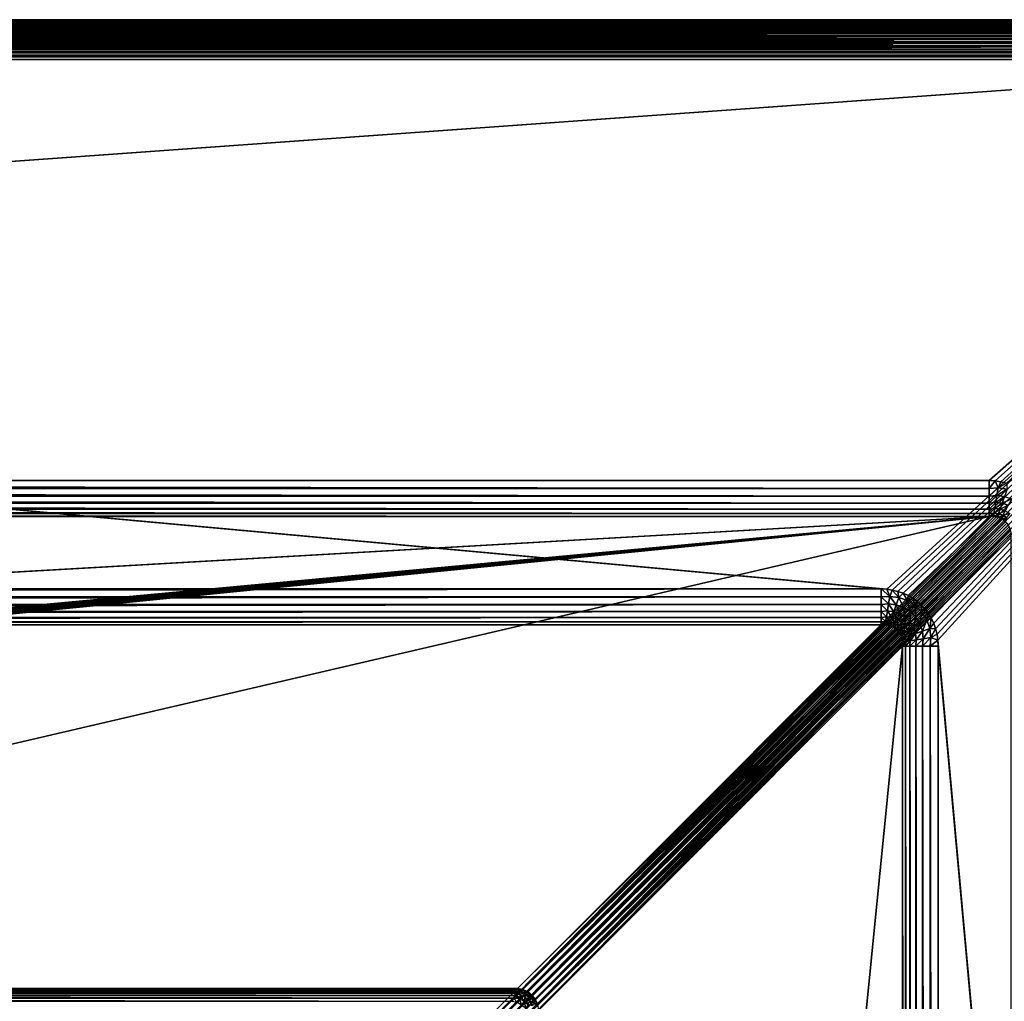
# Model space of a CAD drawing. Header units: millimetres. Extents: x -43.6 to 43.6, y -43.6 to 43.6.
# Tile 341 of 350: x 23.5 to 36.8, y 30.3 to 43.6. Entities that reach past the tile are written whole.
import ezdxf

# ---------------------------------------------------------------- set-up
doc = ezdxf.new("R2010")
doc.units = ezdxf.units.MM
doc.header["$LTSCALE"] = 65.185185
for name, color, linetype in [('305', 7, 'CONTINUOUS'), ('306', 7, 'CONTINUOUS'), ('308', 7, 'CONTINUOUS'), ('314', 7, 'CONTINUOUS'), ('315', 7, 'CONTINUOUS'), ('321', 7, 'CONTINUOUS'), ('322', 7, 'CONTINUOUS'), ('337', 7, 'CONTINUOUS'), ('344', 7, 'CONTINUOUS'), ('42', 7, 'CONTINUOUS'), ('45', 7, 'CONTINUOUS'), ('46', 7, 'CONTINUOUS'), ('49', 7, 'CONTINUOUS'), ('50', 7, 'CONTINUOUS'), ('52', 7, 'CONTINUOUS'), ('82', 7, 'CONTINUOUS'), ('87', 7, 'CONTINUOUS'), ('92', 7, 'CONTINUOUS')]:
    doc.layers.add(name, color=color, linetype=linetype)

msp = doc.modelspace()

# ---------------------------------------------------------------- linework, layer by layer
at = {"layer": '305', "linetype": 'CONTINUOUS'}
for points in [[(-36.571, 37.343, 14.821), (36.571, 37.343, 14.821), (36.571, 37.235, 14.81), (-36.571, 37.343, 14.821)], [(-36.571, 37.235, 14.81), (-36.571, 37.343, 14.821), (36.571, 37.235, 14.81), (-36.571, 37.235, 14.81)], [(-36.571, 37.183, 14.795), (-36.571, 37.235, 14.81), (36.571, 37.132, 14.775), (-36.571, 37.183, 14.795)], [(36.571, 37.132, 14.775), (-36.571, 37.235, 14.81), (36.571, 37.235, 14.81), (36.571, 37.132, 14.775)], [(-36.571, 37.132, 14.775), (-36.571, 37.183, 14.795), (36.571, 37.132, 14.775), (-36.571, 37.132, 14.775)], [(-36.571, 37.084, 14.749), (-36.571, 37.132, 14.775), (36.571, 37.039, 14.719), (-36.571, 37.084, 14.749)], [(36.571, 37.039, 14.719), (-36.571, 37.132, 14.775), (36.571, 37.132, 14.775), (36.571, 37.039, 14.719)], [(-36.571, 37.039, 14.719), (-36.571, 37.084, 14.749), (36.571, 37.039, 14.719), (-36.571, 37.039, 14.719)], [(-36.571, 36.998, 14.683), (-36.571, 37.039, 14.719), (36.571, 36.96, 14.643), (-36.571, 36.998, 14.683)], [(36.571, 36.96, 14.643), (-36.571, 37.039, 14.719), (36.571, 37.039, 14.719), (36.571, 36.96, 14.643)], [(-36.571, 36.96, 14.643), (-36.571, 36.998, 14.683), (36.571, 36.96, 14.643), (-36.571, 36.96, 14.643)], [(-36.571, 36.928, 14.6), (-36.571, 36.96, 14.643), (36.571, 36.9, 14.553), (-36.571, 36.928, 14.6)], [(36.571, 36.9, 14.553), (-36.571, 36.96, 14.643), (36.571, 36.96, 14.643), (36.571, 36.9, 14.553)], [(-36.571, 36.9, 14.553), (-36.571, 36.928, 14.6), (36.571, 36.9, 14.553), (-36.571, 36.9, 14.553)], [(36.571, 36.86, 14.452), (-36.571, 36.86, 14.452), (-36.571, 36.9, 14.553), (36.571, 36.86, 14.452)], [(36.571, 36.86, 14.452), (-36.571, 36.9, 14.553), (36.571, 36.9, 14.553), (36.571, 36.86, 14.452)]]:
    msp.add_3dface(points, dxfattribs=at)
at = {"layer": '306', "linetype": 'CONTINUOUS'}
for points in [[(36.571, 37.343, 14.821), (36.65, 37.339, 14.821), (36.571, 37.235, 14.81), (36.571, 37.343, 14.821)], [(36.571, 37.235, 14.81), (36.65, 37.339, 14.821), (36.69, 37.244, 14.813), (36.571, 37.235, 14.81)], [(36.65, 37.339, 14.821), (36.728, 37.328, 14.821), (36.69, 37.244, 14.813), (36.65, 37.339, 14.821)], [(36.728, 37.328, 14.821), (36.804, 37.309, 14.821), (36.69, 37.244, 14.813), (36.728, 37.328, 14.821)], [(36.804, 37.309, 14.821), (36.81, 37.228, 14.816), (36.69, 37.244, 14.813), (36.804, 37.309, 14.821)], [(36.571, 37.132, 14.775), (36.571, 37.235, 14.81), (36.69, 37.244, 14.813), (36.571, 37.132, 14.775)], [(36.673, 37.141, 14.783), (36.571, 37.132, 14.775), (36.69, 37.244, 14.813), (36.673, 37.141, 14.783)], [(36.81, 37.228, 14.816), (36.673, 37.141, 14.783), (36.69, 37.244, 14.813), (36.81, 37.228, 14.816)], [(36.776, 37.129, 14.788), (36.673, 37.141, 14.783), (36.81, 37.228, 14.816), (36.776, 37.129, 14.788)], [(36.571, 37.039, 14.719), (36.571, 37.132, 14.775), (36.673, 37.141, 14.783), (36.571, 37.039, 14.719)], [(36.657, 37.047, 14.73), (36.571, 37.039, 14.719), (36.673, 37.141, 14.783), (36.657, 37.047, 14.73)], [(36.571, 36.96, 14.643), (36.571, 37.039, 14.719), (36.657, 37.047, 14.73), (36.571, 36.96, 14.643)], [(36.643, 36.967, 14.658), (36.571, 36.96, 14.643), (36.657, 37.047, 14.73), (36.643, 36.967, 14.658)], [(36.744, 37.038, 14.738), (36.643, 36.967, 14.658), (36.657, 37.047, 14.73), (36.744, 37.038, 14.738)], [(36.716, 36.959, 14.669), (36.643, 36.967, 14.658), (36.744, 37.038, 14.738), (36.716, 36.959, 14.669)], [(36.776, 37.129, 14.788), (36.657, 37.047, 14.73), (36.673, 37.141, 14.783), (36.776, 37.129, 14.788)], [(36.744, 37.038, 14.738), (36.657, 37.047, 14.73), (36.776, 37.129, 14.788), (36.744, 37.038, 14.738)], [(36.827, 37.01, 14.744), (36.716, 36.959, 14.669), (36.744, 37.038, 14.738), (36.827, 37.01, 14.744)], [(36.875, 37.095, 14.792), (36.744, 37.038, 14.738), (36.776, 37.129, 14.788), (36.875, 37.095, 14.792)], [(36.827, 37.01, 14.744), (36.744, 37.038, 14.738), (36.875, 37.095, 14.792), (36.827, 37.01, 14.744)], [(36.571, 36.9, 14.553), (36.571, 36.96, 14.643), (36.643, 36.967, 14.658), (36.571, 36.9, 14.553)], [(36.633, 36.904, 14.57), (36.571, 36.9, 14.553), (36.643, 36.967, 14.658), (36.633, 36.904, 14.57)], [(36.604, 36.862, 14.463), (36.571, 36.86, 14.452), (36.633, 36.904, 14.57), (36.604, 36.862, 14.463)], [(36.571, 36.86, 14.452), (36.571, 36.9, 14.553), (36.633, 36.904, 14.57), (36.571, 36.86, 14.452)], [(36.635, 36.86, 14.473), (36.604, 36.862, 14.463), (36.633, 36.904, 14.57), (36.635, 36.86, 14.473)], [(36.716, 36.959, 14.669), (36.633, 36.904, 14.57), (36.643, 36.967, 14.658), (36.716, 36.959, 14.669)], [(36.694, 36.896, 14.583), (36.633, 36.904, 14.57), (36.716, 36.959, 14.669), (36.694, 36.896, 14.583)], [(36.694, 36.896, 14.583), (36.635, 36.86, 14.473), (36.633, 36.904, 14.57), (36.694, 36.896, 14.583)], [(36.785, 36.936, 14.676), (36.694, 36.896, 14.583), (36.716, 36.959, 14.669), (36.785, 36.936, 14.676)], [(36.751, 36.876, 14.591), (36.694, 36.896, 14.583), (36.785, 36.936, 14.676), (36.751, 36.876, 14.591)], [(36.785, 36.936, 14.676), (36.716, 36.959, 14.669), (36.827, 37.01, 14.744), (36.785, 36.936, 14.676)], [(36.847, 36.898, 14.68), (36.751, 36.876, 14.591), (36.785, 36.936, 14.676), (36.847, 36.898, 14.68)], [(36.802, 36.845, 14.596), (36.751, 36.876, 14.591), (36.847, 36.898, 14.68), (36.802, 36.845, 14.596)], [(36.666, 36.855, 14.481), (36.635, 36.86, 14.473), (36.694, 36.896, 14.583), (36.666, 36.855, 14.481)], [(36.695, 36.847, 14.488), (36.666, 36.855, 14.481), (36.694, 36.896, 14.583), (36.695, 36.847, 14.488)], [(36.751, 36.876, 14.591), (36.695, 36.847, 14.488), (36.694, 36.896, 14.583), (36.751, 36.876, 14.591)], [(36.722, 36.837, 14.493), (36.695, 36.847, 14.488), (36.751, 36.876, 14.591), (36.722, 36.837, 14.493)], [(36.747, 36.823, 14.497), (36.722, 36.837, 14.493), (36.751, 36.876, 14.591), (36.747, 36.823, 14.497)], [(36.802, 36.845, 14.596), (36.747, 36.823, 14.497), (36.751, 36.876, 14.591), (36.802, 36.845, 14.596)], [(36.77, 36.807, 14.499), (36.747, 36.823, 14.497), (36.802, 36.845, 14.596), (36.77, 36.807, 14.499)], [(36.791, 36.788, 14.5), (36.77, 36.807, 14.499), (36.802, 36.845, 14.596), (36.791, 36.788, 14.5)]]:
    msp.add_3dface(points, dxfattribs=at)
at = {"layer": '308', "color": 2, "linetype": 'CONTINUOUS'}
for points in [[(-43.252, 43.552, 15.339), (43.252, 43.552, 15.339), (43.252, 43.551, 15.291), (-43.252, 43.552, 15.339)], [(-43.252, 43.552, 15.339), (43.252, 43.551, 15.291), (-43.252, 43.551, 15.291), (-43.252, 43.552, 15.339)], [(43.252, 43.551, 15.291), (43.25, 43.546, 15.243), (-43.252, 43.551, 15.291), (43.252, 43.551, 15.291)], [(-43.252, 43.551, 15.291), (43.25, 43.546, 15.243), (-43.25, 43.546, 15.243), (-43.252, 43.551, 15.291)], [(43.25, 43.546, 15.243), (43.246, 43.536, 15.196), (-43.25, 43.546, 15.243), (43.25, 43.546, 15.243)], [(-43.25, 43.546, 15.243), (43.246, 43.536, 15.196), (-43.246, 43.536, 15.196), (-43.25, 43.546, 15.243)], [(43.246, 43.536, 15.196), (43.24, 43.522, 15.15), (-43.246, 43.536, 15.196), (43.246, 43.536, 15.196)], [(-43.246, 43.536, 15.196), (43.24, 43.522, 15.15), (-43.24, 43.522, 15.15), (-43.246, 43.536, 15.196)], [(43.24, 43.522, 15.15), (43.232, 43.503, 15.105), (-43.24, 43.522, 15.15), (43.24, 43.522, 15.15)], [(-43.24, 43.522, 15.15), (43.232, 43.503, 15.105), (-43.232, 43.503, 15.105), (-43.24, 43.522, 15.15)], [(43.232, 43.503, 15.105), (43.223, 43.479, 15.062), (-43.232, 43.503, 15.105), (43.232, 43.503, 15.105)], [(-43.232, 43.503, 15.105), (43.223, 43.479, 15.062), (-43.224, 43.483, 15.068), (-43.232, 43.503, 15.105)], [(-43.224, 43.483, 15.068), (43.223, 43.479, 15.062), (-43.223, 43.479, 15.062), (-43.224, 43.483, 15.068)], [(43.223, 43.479, 15.062), (43.212, 43.452, 15.021), (-43.223, 43.479, 15.062), (43.223, 43.479, 15.062)], [(-43.223, 43.479, 15.062), (43.212, 43.452, 15.021), (-43.212, 43.452, 15.021), (-43.223, 43.479, 15.062)], [(-43.212, 43.452, 15.021), (43.212, 43.452, 15.021), (-43.199, 43.42, 14.983), (-43.212, 43.452, 15.021)], [(43.212, 43.452, 15.021), (43.199, 43.42, 14.983), (-43.199, 43.42, 14.983), (43.212, 43.452, 15.021)], [(-43.199, 43.42, 14.983), (43.199, 43.42, 14.983), (-43.194, 43.406, 14.969), (-43.199, 43.42, 14.983)], [(43.199, 43.42, 14.983), (43.185, 43.384, 14.947), (-43.194, 43.406, 14.969), (43.199, 43.42, 14.983)], [(-43.194, 43.406, 14.969), (43.185, 43.384, 14.947), (-43.185, 43.384, 14.947), (-43.194, 43.406, 14.969)], [(43.185, 43.384, 14.947), (43.169, 43.344, 14.916), (-43.185, 43.384, 14.947), (43.185, 43.384, 14.947)], [(-43.185, 43.384, 14.947), (43.169, 43.344, 14.916), (-43.169, 43.344, 14.916), (-43.185, 43.384, 14.947)], [(43.169, 43.344, 14.916), (43.152, 43.301, 14.888), (-43.169, 43.344, 14.916), (43.169, 43.344, 14.916)], [(-43.169, 43.344, 14.916), (43.152, 43.301, 14.888), (-43.161, 43.323, 14.901), (-43.169, 43.344, 14.916)], [(-43.161, 43.323, 14.901), (43.152, 43.301, 14.888), (-43.152, 43.301, 14.888), (-43.161, 43.323, 14.901)], [(43.152, 43.301, 14.888), (43.133, 43.255, 14.864), (-43.152, 43.301, 14.888), (43.152, 43.301, 14.888)], [(-43.152, 43.301, 14.888), (43.133, 43.255, 14.864), (-43.133, 43.255, 14.864), (-43.152, 43.301, 14.888)], [(43.133, 43.255, 14.864), (43.114, 43.206, 14.846), (-43.133, 43.255, 14.864), (43.133, 43.255, 14.864)], [(-43.133, 43.255, 14.864), (43.114, 43.206, 14.846), (-43.125, 43.235, 14.856), (-43.133, 43.255, 14.864)], [(-43.125, 43.235, 14.856), (43.114, 43.206, 14.846), (-43.114, 43.206, 14.846), (-43.125, 43.235, 14.856)], [(43.114, 43.206, 14.846), (43.094, 43.156, 14.832), (-43.114, 43.206, 14.846), (43.114, 43.206, 14.846)], [(-43.114, 43.206, 14.846), (43.094, 43.156, 14.832), (-43.094, 43.156, 14.832), (-43.114, 43.206, 14.846)], [(43.094, 43.156, 14.832), (43.073, 43.104, 14.824), (-43.094, 43.156, 14.832), (43.094, 43.156, 14.832)], [(-43.094, 43.156, 14.832), (43.073, 43.104, 14.824), (-43.089, 43.144, 14.83), (-43.094, 43.156, 14.832)], [(-43.089, 43.144, 14.83), (43.073, 43.104, 14.824), (-43.073, 43.104, 14.824), (-43.089, 43.144, 14.83)], [(43.052, 43.052, 14.821), (-43.052, 43.052, 14.821), (-43.073, 43.104, 14.824), (43.052, 43.052, 14.821)], [(43.073, 43.104, 14.824), (43.052, 43.052, 14.821), (-43.073, 43.104, 14.824), (43.073, 43.104, 14.824)]]:
    msp.add_3dface(points, dxfattribs=at)
at = {"layer": '314', "color": 2, "linetype": 'CONTINUOUS'}
for points in [[(43.217, 43.517, 16.339), (-43.217, 43.517, 16.339), (-43.215, 43.512, 16.391), (43.217, 43.517, 16.339)], [(43.217, 43.517, 16.339), (-43.215, 43.512, 16.391), (43.215, 43.512, 16.391), (43.217, 43.517, 16.339)], [(-43.215, 43.512, 16.391), (-43.211, 43.502, 16.442), (43.215, 43.512, 16.391), (-43.215, 43.512, 16.391)], [(43.215, 43.512, 16.391), (-43.211, 43.502, 16.442), (43.211, 43.502, 16.442), (43.215, 43.512, 16.391)], [(-43.211, 43.502, 16.442), (-43.205, 43.487, 16.493), (43.211, 43.502, 16.442), (-43.211, 43.502, 16.442)], [(43.211, 43.502, 16.442), (-43.205, 43.487, 16.493), (43.205, 43.487, 16.493), (43.211, 43.502, 16.442)], [(-43.205, 43.487, 16.493), (-43.197, 43.466, 16.542), (43.205, 43.487, 16.493), (-43.205, 43.487, 16.493)], [(43.205, 43.487, 16.493), (-43.197, 43.466, 16.542), (43.197, 43.466, 16.542), (43.205, 43.487, 16.493)], [(-43.197, 43.466, 16.542), (-43.186, 43.44, 16.589), (43.197, 43.466, 16.542), (-43.197, 43.466, 16.542)], [(43.197, 43.466, 16.542), (-43.186, 43.44, 16.589), (43.19, 43.448, 16.575), (43.197, 43.466, 16.542)], [(43.19, 43.448, 16.575), (-43.186, 43.44, 16.589), (43.186, 43.44, 16.589), (43.19, 43.448, 16.575)], [(-43.186, 43.44, 16.589), (-43.174, 43.408, 16.633), (43.186, 43.44, 16.589), (-43.186, 43.44, 16.589)], [(43.186, 43.44, 16.589), (-43.174, 43.408, 16.633), (43.174, 43.408, 16.633), (43.186, 43.44, 16.589)], [(-43.174, 43.408, 16.633), (-43.159, 43.372, 16.673), (43.174, 43.408, 16.633), (-43.174, 43.408, 16.633)], [(43.174, 43.408, 16.633), (-43.159, 43.372, 16.673), (43.159, 43.372, 16.673), (43.174, 43.408, 16.633)], [(-43.159, 43.372, 16.673), (-43.143, 43.331, 16.71), (43.159, 43.372, 16.673), (-43.159, 43.372, 16.673)], [(43.159, 43.372, 16.673), (-43.143, 43.331, 16.71), (43.159, 43.371, 16.675), (43.159, 43.372, 16.673)], [(43.159, 43.371, 16.675), (-43.143, 43.331, 16.71), (43.143, 43.331, 16.71), (43.159, 43.371, 16.675)], [(-43.143, 43.331, 16.71), (-43.125, 43.286, 16.743), (43.143, 43.331, 16.71), (-43.143, 43.331, 16.71)], [(43.143, 43.331, 16.71), (-43.125, 43.286, 16.743), (43.125, 43.288, 16.742), (43.143, 43.331, 16.71)], [(43.125, 43.288, 16.742), (-43.125, 43.286, 16.743), (43.125, 43.286, 16.743), (43.125, 43.288, 16.742)], [(-43.125, 43.286, 16.743), (-43.105, 43.237, 16.77), (43.125, 43.286, 16.743), (-43.125, 43.286, 16.743)], [(43.125, 43.286, 16.743), (-43.105, 43.237, 16.77), (43.105, 43.237, 16.77), (43.125, 43.286, 16.743)], [(-43.105, 43.237, 16.77), (-43.084, 43.185, 16.792), (43.105, 43.237, 16.77), (-43.105, 43.237, 16.77)], [(43.105, 43.237, 16.77), (-43.084, 43.185, 16.792), (43.09, 43.2, 16.787), (43.105, 43.237, 16.77)], [(43.09, 43.2, 16.787), (-43.084, 43.185, 16.792), (43.084, 43.185, 16.792), (43.09, 43.2, 16.787)], [(-43.084, 43.185, 16.792), (-43.062, 43.13, 16.808), (43.084, 43.185, 16.792), (-43.084, 43.185, 16.792)], [(43.084, 43.185, 16.792), (-43.062, 43.13, 16.808), (43.062, 43.13, 16.808), (43.084, 43.185, 16.792)], [(-43.062, 43.13, 16.808), (-43.04, 43.074, 16.818), (43.062, 43.13, 16.808), (-43.062, 43.13, 16.808)], [(43.062, 43.13, 16.808), (-43.04, 43.074, 16.818), (43.054, 43.109, 16.813), (43.062, 43.13, 16.808)], [(43.054, 43.109, 16.813), (-43.04, 43.074, 16.818), (43.04, 43.074, 16.818), (43.054, 43.109, 16.813)], [(-43.04, 43.074, 16.818), (-43.017, 43.017, 16.821), (43.04, 43.074, 16.818), (-43.04, 43.074, 16.818)], [(-43.017, 43.017, 16.821), (43.017, 43.017, 16.821), (43.04, 43.074, 16.818), (-43.017, 43.017, 16.821)]]:
    msp.add_3dface(points, dxfattribs=at)
at = {"layer": '315', "color": 2, "linetype": 'CONTINUOUS'}
for points in [[(35.111, 35.883, 16.821), (-35.111, 35.883, 16.821), (-35.111, 35.775, 16.81), (35.111, 35.883, 16.821)], [(35.111, 35.775, 16.81), (35.111, 35.883, 16.821), (-35.111, 35.775, 16.81), (35.111, 35.775, 16.81)], [(35.111, 35.672, 16.775), (35.111, 35.775, 16.81), (-35.111, 35.672, 16.775), (35.111, 35.672, 16.775)], [(-35.111, 35.672, 16.775), (35.111, 35.775, 16.81), (-35.111, 35.775, 16.81), (-35.111, 35.672, 16.775)], [(35.111, 35.579, 16.718), (35.111, 35.672, 16.775), (-35.111, 35.579, 16.718), (35.111, 35.579, 16.718)], [(-35.111, 35.579, 16.718), (35.111, 35.672, 16.775), (-35.111, 35.672, 16.775), (-35.111, 35.579, 16.718)], [(35.111, 35.5, 16.643), (35.111, 35.579, 16.718), (-35.111, 35.5, 16.643), (35.111, 35.5, 16.643)], [(-35.111, 35.5, 16.643), (35.111, 35.579, 16.718), (-35.111, 35.579, 16.718), (-35.111, 35.5, 16.643)], [(35.111, 35.44, 16.553), (35.111, 35.5, 16.643), (-35.111, 35.44, 16.553), (35.111, 35.44, 16.553)], [(-35.111, 35.44, 16.553), (35.111, 35.5, 16.643), (-35.111, 35.5, 16.643), (-35.111, 35.44, 16.553)], [(-35.111, 35.4, 16.452), (35.111, 35.4, 16.452), (35.111, 35.44, 16.553), (-35.111, 35.4, 16.452)], [(-35.111, 35.4, 16.452), (35.111, 35.44, 16.553), (-35.111, 35.44, 16.553), (-35.111, 35.4, 16.452)]]:
    msp.add_3dface(points, dxfattribs=at)
at = {"layer": '321', "color": 2, "linetype": 'CONTINUOUS'}
for points in [[(35.4, 35.111, 16.452), (35.4, -35.111, 16.452), (35.44, -35.111, 16.553), (35.4, 35.111, 16.452)], [(35.4, 35.111, 16.452), (35.44, -35.111, 16.553), (35.44, 35.111, 16.553), (35.4, 35.111, 16.452)], [(35.467, -35.111, 16.6), (35.5, -35.111, 16.643), (35.44, 35.111, 16.553), (35.467, -35.111, 16.6)], [(35.44, 35.111, 16.553), (35.5, -35.111, 16.643), (35.5, 35.111, 16.643), (35.44, 35.111, 16.553)], [(35.44, -35.111, 16.553), (35.467, -35.111, 16.6), (35.44, 35.111, 16.553), (35.44, -35.111, 16.553)], [(35.537, -35.111, 16.683), (35.579, -35.111, 16.718), (35.5, 35.111, 16.643), (35.537, -35.111, 16.683)], [(35.5, 35.111, 16.643), (35.579, -35.111, 16.718), (35.579, 35.111, 16.718), (35.5, 35.111, 16.643)], [(35.5, -35.111, 16.643), (35.537, -35.111, 16.683), (35.5, 35.111, 16.643), (35.5, -35.111, 16.643)], [(35.624, -35.111, 16.749), (35.672, -35.111, 16.775), (35.579, 35.111, 16.718), (35.624, -35.111, 16.749)], [(35.579, 35.111, 16.718), (35.672, -35.111, 16.775), (35.672, 35.111, 16.775), (35.579, 35.111, 16.718)], [(35.579, -35.111, 16.718), (35.624, -35.111, 16.749), (35.579, 35.111, 16.718), (35.579, -35.111, 16.718)], [(35.722, -35.111, 16.795), (35.775, -35.111, 16.81), (35.672, 35.111, 16.775), (35.722, -35.111, 16.795)], [(35.672, 35.111, 16.775), (35.775, -35.111, 16.81), (35.775, 35.111, 16.81), (35.672, 35.111, 16.775)], [(35.672, -35.111, 16.775), (35.722, -35.111, 16.795), (35.672, 35.111, 16.775), (35.672, -35.111, 16.775)], [(35.883, -35.111, 16.821), (35.883, 35.111, 16.821), (35.775, 35.111, 16.81), (35.883, -35.111, 16.821)], [(35.775, -35.111, 16.81), (35.883, -35.111, 16.821), (35.775, 35.111, 16.81), (35.775, -35.111, 16.81)]]:
    msp.add_3dface(points, dxfattribs=at)
at = {"layer": '322', "color": 2, "linetype": 'CONTINUOUS'}
for points in [[(35.188, 35.879, 16.821), (35.111, 35.883, 16.821), (35.23, 35.783, 16.813), (35.188, 35.879, 16.821)], [(35.111, 35.883, 16.821), (35.111, 35.775, 16.81), (35.23, 35.783, 16.813), (35.111, 35.883, 16.821)], [(35.263, 35.868, 16.821), (35.188, 35.879, 16.821), (35.23, 35.783, 16.813), (35.263, 35.868, 16.821)], [(35.35, 35.768, 16.816), (35.263, 35.868, 16.821), (35.23, 35.783, 16.813), (35.35, 35.768, 16.816)], [(35.337, 35.85, 16.821), (35.263, 35.868, 16.821), (35.35, 35.768, 16.816), (35.337, 35.85, 16.821)], [(35.409, 35.826, 16.821), (35.337, 35.85, 16.821), (35.35, 35.768, 16.816), (35.409, 35.826, 16.821)], [(35.23, 35.783, 16.813), (35.111, 35.775, 16.81), (35.212, 35.681, 16.782), (35.23, 35.783, 16.813)], [(35.111, 35.775, 16.81), (35.111, 35.672, 16.775), (35.212, 35.681, 16.782), (35.111, 35.775, 16.81)], [(35.315, 35.669, 16.788), (35.23, 35.783, 16.813), (35.212, 35.681, 16.782), (35.315, 35.669, 16.788)], [(35.35, 35.768, 16.816), (35.23, 35.783, 16.813), (35.315, 35.669, 16.788), (35.35, 35.768, 16.816)], [(35.414, 35.634, 16.792), (35.35, 35.768, 16.816), (35.315, 35.669, 16.788), (35.414, 35.634, 16.792)], [(35.466, 35.727, 16.817), (35.409, 35.826, 16.821), (35.35, 35.768, 16.816), (35.466, 35.727, 16.817)], [(35.466, 35.727, 16.817), (35.35, 35.768, 16.816), (35.414, 35.634, 16.792), (35.466, 35.727, 16.817)], [(35.477, 35.794, 16.821), (35.409, 35.826, 16.821), (35.466, 35.727, 16.817), (35.477, 35.794, 16.821)], [(35.504, 35.579, 16.793), (35.466, 35.727, 16.817), (35.414, 35.634, 16.792), (35.504, 35.579, 16.793)], [(35.54, 35.757, 16.821), (35.477, 35.794, 16.821), (35.466, 35.727, 16.817), (35.54, 35.757, 16.821)], [(35.572, 35.66, 16.818), (35.54, 35.757, 16.821), (35.466, 35.727, 16.817), (35.572, 35.66, 16.818)], [(35.572, 35.66, 16.818), (35.466, 35.727, 16.817), (35.504, 35.579, 16.793), (35.572, 35.66, 16.818)], [(35.6, 35.714, 16.821), (35.54, 35.757, 16.821), (35.572, 35.66, 16.818), (35.6, 35.714, 16.821)], [(35.655, 35.665, 16.821), (35.6, 35.714, 16.821), (35.572, 35.66, 16.818), (35.655, 35.665, 16.821)], [(35.212, 35.681, 16.782), (35.111, 35.672, 16.775), (35.197, 35.587, 16.729), (35.212, 35.681, 16.782)], [(35.111, 35.672, 16.775), (35.111, 35.579, 16.718), (35.197, 35.587, 16.729), (35.111, 35.672, 16.775)], [(35.197, 35.587, 16.729), (35.111, 35.579, 16.718), (35.183, 35.506, 16.657), (35.197, 35.587, 16.729)], [(35.111, 35.579, 16.718), (35.111, 35.5, 16.643), (35.183, 35.506, 16.657), (35.111, 35.579, 16.718)], [(35.256, 35.498, 16.668), (35.197, 35.587, 16.729), (35.183, 35.506, 16.657), (35.256, 35.498, 16.668)], [(35.283, 35.577, 16.738), (35.212, 35.681, 16.782), (35.197, 35.587, 16.729), (35.283, 35.577, 16.738)], [(35.283, 35.577, 16.738), (35.197, 35.587, 16.729), (35.256, 35.498, 16.668), (35.283, 35.577, 16.738)], [(35.315, 35.669, 16.788), (35.212, 35.681, 16.782), (35.283, 35.577, 16.738), (35.315, 35.669, 16.788)], [(35.325, 35.475, 16.676), (35.283, 35.577, 16.738), (35.256, 35.498, 16.668), (35.325, 35.475, 16.676)], [(35.366, 35.549, 16.744), (35.315, 35.669, 16.788), (35.283, 35.577, 16.738), (35.366, 35.549, 16.744)], [(35.366, 35.549, 16.744), (35.283, 35.577, 16.738), (35.325, 35.475, 16.676), (35.366, 35.549, 16.744)], [(35.414, 35.634, 16.792), (35.315, 35.669, 16.788), (35.366, 35.549, 16.744), (35.414, 35.634, 16.792)], [(35.441, 35.503, 16.747), (35.414, 35.634, 16.792), (35.366, 35.549, 16.744), (35.441, 35.503, 16.747)], [(35.504, 35.579, 16.793), (35.414, 35.634, 16.792), (35.441, 35.503, 16.747), (35.504, 35.579, 16.793)], [(35.503, 35.441, 16.747), (35.504, 35.579, 16.793), (35.441, 35.503, 16.747), (35.503, 35.441, 16.747)], [(35.579, 35.504, 16.793), (35.504, 35.579, 16.793), (35.503, 35.441, 16.747), (35.579, 35.504, 16.793)], [(35.579, 35.504, 16.793), (35.572, 35.66, 16.818), (35.504, 35.579, 16.793), (35.579, 35.504, 16.793)], [(35.66, 35.572, 16.818), (35.655, 35.665, 16.821), (35.572, 35.66, 16.818), (35.66, 35.572, 16.818)], [(35.66, 35.572, 16.818), (35.572, 35.66, 16.818), (35.579, 35.504, 16.793), (35.66, 35.572, 16.818)], [(35.634, 35.414, 16.792), (35.66, 35.572, 16.818), (35.579, 35.504, 16.793), (35.634, 35.414, 16.792)], [(35.727, 35.466, 16.817), (35.66, 35.572, 16.818), (35.634, 35.414, 16.792), (35.727, 35.466, 16.817)], [(35.704, 35.611, 16.821), (35.655, 35.665, 16.821), (35.66, 35.572, 16.818), (35.704, 35.611, 16.821)], [(35.749, 35.552, 16.821), (35.704, 35.611, 16.821), (35.66, 35.572, 16.818), (35.749, 35.552, 16.821)], [(35.727, 35.466, 16.817), (35.749, 35.552, 16.821), (35.66, 35.572, 16.818), (35.727, 35.466, 16.817)], [(35.183, 35.506, 16.657), (35.111, 35.5, 16.643), (35.173, 35.443, 16.569), (35.183, 35.506, 16.657)], [(35.111, 35.5, 16.643), (35.111, 35.44, 16.553), (35.173, 35.443, 16.569), (35.111, 35.5, 16.643)], [(35.111, 35.44, 16.553), (35.143, 35.402, 16.463), (35.173, 35.443, 16.569), (35.111, 35.44, 16.553)], [(35.111, 35.4, 16.452), (35.143, 35.402, 16.463), (35.111, 35.44, 16.553), (35.111, 35.4, 16.452)], [(35.143, 35.402, 16.463), (35.173, 35.4, 16.472), (35.173, 35.443, 16.569), (35.143, 35.402, 16.463)], [(35.234, 35.436, 16.582), (35.183, 35.506, 16.657), (35.173, 35.443, 16.569), (35.234, 35.436, 16.582)], [(35.173, 35.4, 16.472), (35.203, 35.396, 16.48), (35.173, 35.443, 16.569), (35.173, 35.4, 16.472)], [(35.203, 35.396, 16.48), (35.234, 35.436, 16.582), (35.173, 35.443, 16.569), (35.203, 35.396, 16.48)], [(35.256, 35.498, 16.668), (35.183, 35.506, 16.657), (35.234, 35.436, 16.582), (35.256, 35.498, 16.668)], [(35.291, 35.416, 16.591), (35.256, 35.498, 16.668), (35.234, 35.436, 16.582), (35.291, 35.416, 16.591)], [(35.325, 35.475, 16.676), (35.256, 35.498, 16.668), (35.291, 35.416, 16.591), (35.325, 35.475, 16.676)], [(35.342, 35.384, 16.596), (35.325, 35.475, 16.676), (35.291, 35.416, 16.591), (35.342, 35.384, 16.596)], [(35.386, 35.437, 16.68), (35.366, 35.549, 16.744), (35.325, 35.475, 16.676), (35.386, 35.437, 16.68)], [(35.386, 35.437, 16.68), (35.325, 35.475, 16.676), (35.342, 35.384, 16.596), (35.386, 35.437, 16.68)], [(35.384, 35.342, 16.596), (35.386, 35.437, 16.68), (35.342, 35.384, 16.596), (35.384, 35.342, 16.596)], [(35.441, 35.503, 16.747), (35.366, 35.549, 16.744), (35.386, 35.437, 16.68), (35.441, 35.503, 16.747)], [(35.437, 35.386, 16.68), (35.386, 35.437, 16.68), (35.384, 35.342, 16.596), (35.437, 35.386, 16.68)], [(35.437, 35.386, 16.68), (35.441, 35.503, 16.747), (35.386, 35.437, 16.68), (35.437, 35.386, 16.68)], [(35.503, 35.441, 16.747), (35.441, 35.503, 16.747), (35.437, 35.386, 16.68), (35.503, 35.441, 16.747)], [(35.475, 35.325, 16.676), (35.503, 35.441, 16.747), (35.437, 35.386, 16.68), (35.475, 35.325, 16.676)], [(35.549, 35.366, 16.744), (35.503, 35.441, 16.747), (35.475, 35.325, 16.676), (35.549, 35.366, 16.744)], [(35.549, 35.366, 16.744), (35.579, 35.504, 16.793), (35.503, 35.441, 16.747), (35.549, 35.366, 16.744)], [(35.634, 35.414, 16.792), (35.579, 35.504, 16.793), (35.549, 35.366, 16.744), (35.634, 35.414, 16.792)], [(35.669, 35.315, 16.788), (35.727, 35.466, 16.817), (35.634, 35.414, 16.792), (35.669, 35.315, 16.788)], [(35.768, 35.35, 16.816), (35.727, 35.466, 16.817), (35.669, 35.315, 16.788), (35.768, 35.35, 16.816)], [(35.788, 35.488, 16.821), (35.749, 35.552, 16.821), (35.727, 35.466, 16.817), (35.788, 35.488, 16.821)], [(35.768, 35.35, 16.816), (35.788, 35.488, 16.821), (35.727, 35.466, 16.817), (35.768, 35.35, 16.816)], [(35.821, 35.42, 16.821), (35.788, 35.488, 16.821), (35.768, 35.35, 16.816), (35.821, 35.42, 16.821)], [(35.203, 35.396, 16.48), (35.232, 35.388, 16.487), (35.234, 35.436, 16.582), (35.203, 35.396, 16.48)], [(35.232, 35.388, 16.487), (35.259, 35.378, 16.493), (35.234, 35.436, 16.582), (35.232, 35.388, 16.487)], [(35.259, 35.378, 16.493), (35.291, 35.416, 16.591), (35.234, 35.436, 16.582), (35.259, 35.378, 16.493)], [(35.259, 35.378, 16.493), (35.284, 35.365, 16.497), (35.291, 35.416, 16.591), (35.259, 35.378, 16.493)], [(35.284, 35.365, 16.497), (35.307, 35.349, 16.499), (35.291, 35.416, 16.591), (35.284, 35.365, 16.497)], [(35.307, 35.349, 16.499), (35.342, 35.384, 16.596), (35.291, 35.416, 16.591), (35.307, 35.349, 16.499)], [(35.307, 35.349, 16.499), (35.328, 35.331, 16.5), (35.342, 35.384, 16.596), (35.307, 35.349, 16.499)], [(35.328, 35.331, 16.5), (35.346, 35.311, 16.499), (35.342, 35.384, 16.596), (35.328, 35.331, 16.5)], [(35.346, 35.311, 16.499), (35.384, 35.342, 16.596), (35.342, 35.384, 16.596), (35.346, 35.311, 16.499)], [(35.346, 35.311, 16.499), (35.362, 35.288, 16.497), (35.384, 35.342, 16.596), (35.346, 35.311, 16.499)], [(35.362, 35.288, 16.497), (35.416, 35.291, 16.591), (35.384, 35.342, 16.596), (35.362, 35.288, 16.497)], [(35.416, 35.291, 16.591), (35.437, 35.386, 16.68), (35.384, 35.342, 16.596), (35.416, 35.291, 16.591)], [(35.475, 35.325, 16.676), (35.437, 35.386, 16.68), (35.416, 35.291, 16.591), (35.475, 35.325, 16.676)], [(35.436, 35.234, 16.582), (35.475, 35.325, 16.676), (35.416, 35.291, 16.591), (35.436, 35.234, 16.582)], [(35.498, 35.256, 16.668), (35.475, 35.325, 16.676), (35.436, 35.234, 16.582), (35.498, 35.256, 16.668)], [(35.498, 35.256, 16.668), (35.549, 35.366, 16.744), (35.475, 35.325, 16.676), (35.498, 35.256, 16.668)], [(35.577, 35.283, 16.738), (35.549, 35.366, 16.744), (35.498, 35.256, 16.668), (35.577, 35.283, 16.738)], [(35.577, 35.283, 16.738), (35.634, 35.414, 16.792), (35.549, 35.366, 16.744), (35.577, 35.283, 16.738)], [(35.669, 35.315, 16.788), (35.634, 35.414, 16.792), (35.577, 35.283, 16.738), (35.669, 35.315, 16.788)], [(35.587, 35.197, 16.729), (35.669, 35.315, 16.788), (35.577, 35.283, 16.738), (35.587, 35.197, 16.729)], [(35.681, 35.212, 16.782), (35.669, 35.315, 16.788), (35.587, 35.197, 16.729), (35.681, 35.212, 16.782)], [(35.681, 35.212, 16.782), (35.768, 35.35, 16.816), (35.669, 35.315, 16.788), (35.681, 35.212, 16.782)], [(35.783, 35.23, 16.813), (35.768, 35.35, 16.816), (35.681, 35.212, 16.782), (35.783, 35.23, 16.813)], [(35.847, 35.348, 16.821), (35.821, 35.42, 16.821), (35.768, 35.35, 16.816), (35.847, 35.348, 16.821)], [(35.783, 35.23, 16.813), (35.847, 35.348, 16.821), (35.768, 35.35, 16.816), (35.783, 35.23, 16.813)], [(35.866, 35.273, 16.821), (35.847, 35.348, 16.821), (35.783, 35.23, 16.813), (35.866, 35.273, 16.821)], [(35.362, 35.288, 16.497), (35.376, 35.263, 16.493), (35.416, 35.291, 16.591), (35.362, 35.288, 16.497)], [(35.376, 35.263, 16.493), (35.387, 35.236, 16.488), (35.416, 35.291, 16.591), (35.376, 35.263, 16.493)], [(35.387, 35.236, 16.488), (35.436, 35.234, 16.582), (35.416, 35.291, 16.591), (35.387, 35.236, 16.488)], [(35.387, 35.236, 16.488), (35.395, 35.208, 16.482), (35.436, 35.234, 16.582), (35.387, 35.236, 16.488)], [(35.395, 35.208, 16.482), (35.4, 35.177, 16.473), (35.436, 35.234, 16.582), (35.395, 35.208, 16.482)], [(35.4, 35.177, 16.473), (35.443, 35.173, 16.569), (35.436, 35.234, 16.582), (35.4, 35.177, 16.473)], [(35.4, 35.177, 16.473), (35.402, 35.145, 16.463), (35.443, 35.173, 16.569), (35.4, 35.177, 16.473)], [(35.402, 35.145, 16.463), (35.4, 35.111, 16.452), (35.443, 35.173, 16.569), (35.402, 35.145, 16.463)], [(35.4, 35.111, 16.452), (35.44, 35.111, 16.553), (35.443, 35.173, 16.569), (35.4, 35.111, 16.452)], [(35.443, 35.173, 16.569), (35.498, 35.256, 16.668), (35.436, 35.234, 16.582), (35.443, 35.173, 16.569)], [(35.44, 35.111, 16.553), (35.5, 35.111, 16.643), (35.506, 35.183, 16.657), (35.44, 35.111, 16.553)], [(35.44, 35.111, 16.553), (35.506, 35.183, 16.657), (35.443, 35.173, 16.569), (35.44, 35.111, 16.553)], [(35.506, 35.183, 16.657), (35.498, 35.256, 16.668), (35.443, 35.173, 16.569), (35.506, 35.183, 16.657)], [(35.506, 35.183, 16.657), (35.577, 35.283, 16.738), (35.498, 35.256, 16.668), (35.506, 35.183, 16.657)], [(35.5, 35.111, 16.643), (35.579, 35.111, 16.718), (35.587, 35.197, 16.729), (35.5, 35.111, 16.643)], [(35.5, 35.111, 16.643), (35.587, 35.197, 16.729), (35.506, 35.183, 16.657), (35.5, 35.111, 16.643)], [(35.587, 35.197, 16.729), (35.577, 35.283, 16.738), (35.506, 35.183, 16.657), (35.587, 35.197, 16.729)], [(35.579, 35.111, 16.718), (35.672, 35.111, 16.775), (35.681, 35.212, 16.782), (35.579, 35.111, 16.718)], [(35.579, 35.111, 16.718), (35.681, 35.212, 16.782), (35.587, 35.197, 16.729), (35.579, 35.111, 16.718)], [(35.672, 35.111, 16.775), (35.775, 35.111, 16.81), (35.783, 35.23, 16.813), (35.672, 35.111, 16.775)], [(35.672, 35.111, 16.775), (35.783, 35.23, 16.813), (35.681, 35.212, 16.782), (35.672, 35.111, 16.775)], [(35.775, 35.111, 16.81), (35.879, 35.194, 16.821), (35.783, 35.23, 16.813), (35.775, 35.111, 16.81)], [(35.883, 35.111, 16.821), (35.879, 35.194, 16.821), (35.775, 35.111, 16.81), (35.883, 35.111, 16.821)], [(35.879, 35.194, 16.821), (35.866, 35.273, 16.821), (35.783, 35.23, 16.813), (35.879, 35.194, 16.821)]]:
    msp.add_3dface(points, dxfattribs=at)
at = {"layer": '337', "linetype": 'CONTINUOUS'}
for points in [[(9.25, 30.5, -9.109), (30.21, 30.5, -9.109), (30.204, 30.484, -9.158), (9.25, 30.5, -9.109)], [(9.25, 30.5, -9.109), (30.204, 30.484, -9.158), (9.25, 30.483, -9.161), (9.25, 30.5, -9.109)], [(30.204, 30.484, -9.158), (30.195, 30.462, -9.206), (9.25, 30.483, -9.161), (30.204, 30.484, -9.158)], [(9.25, 30.483, -9.161), (30.195, 30.462, -9.206), (9.25, 30.46, -9.21), (9.25, 30.483, -9.161)], [(30.195, 30.462, -9.206), (30.185, 30.436, -9.252), (9.25, 30.46, -9.21), (30.195, 30.462, -9.206)], [(9.25, 30.46, -9.21), (30.185, 30.436, -9.252), (9.25, 30.432, -9.257), (9.25, 30.46, -9.21)], [(30.185, 30.436, -9.252), (30.172, 30.404, -9.295), (9.25, 30.432, -9.257), (30.185, 30.436, -9.252)], [(9.25, 30.432, -9.257), (30.172, 30.404, -9.295), (9.25, 30.4, -9.3), (9.25, 30.432, -9.257)], [(30.172, 30.404, -9.295), (30.158, 30.368, -9.335), (9.25, 30.4, -9.3), (30.172, 30.404, -9.295)], [(9.25, 30.4, -9.3), (30.158, 30.368, -9.335), (9.25, 30.362, -9.34), (9.25, 30.4, -9.3)], [(30.158, 30.368, -9.335), (30.141, 30.327, -9.371), (9.25, 30.362, -9.34), (30.158, 30.368, -9.335)], [(9.25, 30.362, -9.34), (30.141, 30.327, -9.371), (9.25, 30.321, -9.375), (9.25, 30.362, -9.34)]]:
    msp.add_3dface(points, dxfattribs=at)
at = {"layer": '344', "linetype": 'CONTINUOUS'}
for points in [[(30.158, 30.368, -9.335), (30.172, 30.404, -9.295), (30.232, 30.366, -9.326), (30.158, 30.368, -9.335)], [(30.172, 30.404, -9.295), (30.185, 30.436, -9.252), (30.232, 30.366, -9.326), (30.172, 30.404, -9.295)], [(30.185, 30.436, -9.252), (30.195, 30.462, -9.206), (30.253, 30.415, -9.267), (30.185, 30.436, -9.252)], [(30.232, 30.366, -9.326), (30.185, 30.436, -9.252), (30.253, 30.415, -9.267), (30.232, 30.366, -9.326)], [(30.195, 30.462, -9.206), (30.204, 30.484, -9.158), (30.269, 30.456, -9.2), (30.195, 30.462, -9.206)], [(30.253, 30.415, -9.267), (30.195, 30.462, -9.206), (30.269, 30.456, -9.2), (30.253, 30.415, -9.267)], [(30.204, 30.484, -9.158), (30.21, 30.5, -9.109), (30.269, 30.456, -9.2), (30.204, 30.484, -9.158)], [(30.21, 30.5, -9.109), (30.282, 30.486, -9.125), (30.269, 30.456, -9.2), (30.21, 30.5, -9.109)], [(30.232, 30.366, -9.326), (30.253, 30.415, -9.267), (30.295, 30.329, -9.33), (30.232, 30.366, -9.326)], [(30.253, 30.415, -9.267), (30.269, 30.456, -9.2), (30.316, 30.379, -9.275), (30.253, 30.415, -9.267)], [(30.295, 30.329, -9.33), (30.253, 30.415, -9.267), (30.316, 30.379, -9.275), (30.295, 30.329, -9.33)], [(30.269, 30.456, -9.2), (30.282, 30.486, -9.125), (30.335, 30.422, -9.209), (30.269, 30.456, -9.2)], [(30.316, 30.379, -9.275), (30.269, 30.456, -9.2), (30.335, 30.422, -9.209), (30.316, 30.379, -9.275)], [(30.282, 30.486, -9.125), (30.35, 30.455, -9.134), (30.335, 30.422, -9.209), (30.282, 30.486, -9.125)], [(30.316, 30.379, -9.275), (30.335, 30.422, -9.209), (30.374, 30.334, -9.267), (30.316, 30.379, -9.275)], [(30.335, 30.422, -9.209), (30.35, 30.455, -9.134), (30.393, 30.376, -9.207), (30.335, 30.422, -9.209)], [(30.374, 30.334, -9.267), (30.335, 30.422, -9.209), (30.393, 30.376, -9.207), (30.374, 30.334, -9.267)], [(30.35, 30.455, -9.134), (30.408, 30.408, -9.138), (30.393, 30.376, -9.207), (30.35, 30.455, -9.134)], [(30.393, 30.376, -9.207), (30.408, 30.408, -9.138), (30.436, 30.312, -9.207), (30.393, 30.376, -9.207)], [(30.408, 30.408, -9.138), (30.455, 30.349, -9.134), (30.436, 30.312, -9.207), (30.408, 30.408, -9.138)], [(30.141, 30.327, -9.371), (30.158, 30.368, -9.335), (30.21, 30.31, -9.374), (30.141, 30.327, -9.371)], [(30.21, 30.31, -9.374), (30.158, 30.368, -9.335), (30.232, 30.366, -9.326), (30.21, 30.31, -9.374)], [(30.21, 30.31, -9.374), (30.232, 30.366, -9.326), (30.271, 30.273, -9.374), (30.21, 30.31, -9.374)], [(30.271, 30.273, -9.374), (30.232, 30.366, -9.326), (30.295, 30.329, -9.33), (30.271, 30.273, -9.374)], [(30.271, 30.273, -9.374), (30.295, 30.329, -9.33), (30.327, 30.233, -9.356), (30.271, 30.273, -9.374)], [(30.295, 30.329, -9.33), (30.316, 30.379, -9.275), (30.351, 30.286, -9.317), (30.295, 30.329, -9.33)], [(30.327, 30.233, -9.356), (30.295, 30.329, -9.33), (30.351, 30.286, -9.317), (30.327, 30.233, -9.356)], [(30.351, 30.286, -9.317), (30.316, 30.379, -9.275), (30.374, 30.334, -9.267), (30.351, 30.286, -9.317)], [(30.351, 30.286, -9.317), (30.374, 30.334, -9.267), (30.412, 30.265, -9.266), (30.351, 30.286, -9.317)], [(30.374, 30.334, -9.267), (30.393, 30.376, -9.207), (30.436, 30.312, -9.207), (30.374, 30.334, -9.267)], [(30.412, 30.265, -9.266), (30.374, 30.334, -9.267), (30.436, 30.312, -9.207), (30.412, 30.265, -9.266)], [(30.436, 30.312, -9.207), (30.455, 30.349, -9.134), (30.471, 30.255, -9.177), (30.436, 30.312, -9.207)], [(30.455, 30.349, -9.134), (30.486, 30.282, -9.124), (30.471, 30.255, -9.177), (30.455, 30.349, -9.134)]]:
    msp.add_3dface(points, dxfattribs=at)
at = {"layer": '42', "color": 2, "linetype": 'CONTINUOUS'}
for points in [[(43.017, 43.017, 16.821), (-43.017, 43.017, 16.821), (35.188, 35.879, 16.821), (43.017, 43.017, 16.821)], [(35.111, 35.883, 16.821), (-43.017, 43.017, 16.821), (-35.111, 35.883, 16.821), (35.111, 35.883, 16.821)], [(-43.017, 43.017, 16.821), (35.111, 35.883, 16.821), (35.188, 35.879, 16.821), (-43.017, 43.017, 16.821)], [(35.263, 35.868, 16.821), (43.017, 43.017, 16.821), (35.188, 35.879, 16.821), (35.263, 35.868, 16.821)], [(35.337, 35.85, 16.821), (43.017, 43.017, 16.821), (35.263, 35.868, 16.821), (35.337, 35.85, 16.821)], [(35.409, 35.826, 16.821), (43.017, 43.017, 16.821), (35.337, 35.85, 16.821), (35.409, 35.826, 16.821)], [(35.477, 35.794, 16.821), (43.017, 43.017, 16.821), (35.409, 35.826, 16.821), (35.477, 35.794, 16.821)], [(35.54, 35.757, 16.821), (43.017, 43.017, 16.821), (35.477, 35.794, 16.821), (35.54, 35.757, 16.821)], [(35.6, 35.714, 16.821), (43.017, 43.017, 16.821), (35.54, 35.757, 16.821), (35.6, 35.714, 16.821)], [(35.655, 35.665, 16.821), (43.017, 43.017, 16.821), (35.6, 35.714, 16.821), (35.655, 35.665, 16.821)], [(35.704, 35.611, 16.821), (43.017, 43.017, 16.821), (35.655, 35.665, 16.821), (35.704, 35.611, 16.821)], [(35.749, 35.552, 16.821), (43.017, 43.017, 16.821), (35.704, 35.611, 16.821), (35.749, 35.552, 16.821)], [(35.788, 35.488, 16.821), (43.017, 43.017, 16.821), (35.749, 35.552, 16.821), (35.788, 35.488, 16.821)], [(35.821, 35.42, 16.821), (43.017, 43.017, 16.821), (35.788, 35.488, 16.821), (35.821, 35.42, 16.821)], [(35.847, 35.348, 16.821), (43.017, 43.017, 16.821), (35.821, 35.42, 16.821), (35.847, 35.348, 16.821)], [(35.866, 35.273, 16.821), (43.017, 43.017, 16.821), (35.847, 35.348, 16.821), (35.866, 35.273, 16.821)], [(35.879, 35.194, 16.821), (43.017, 43.017, 16.821), (35.866, 35.273, 16.821), (35.879, 35.194, 16.821)], [(43.017, -43.017, 16.821), (43.017, 43.017, 16.821), (35.879, 35.194, 16.821), (43.017, -43.017, 16.821)], [(35.883, 35.111, 16.821), (43.017, -43.017, 16.821), (35.879, 35.194, 16.821), (35.883, 35.111, 16.821)], [(35.883, -35.111, 16.821), (43.017, -43.017, 16.821), (35.883, 35.111, 16.821), (35.883, -35.111, 16.821)]]:
    msp.add_3dface(points, dxfattribs=at)
at = {"layer": '45', "linetype": 'CONTINUOUS'}
msp.add_3dface([(36.86, -36.571, 14.452), (30.5, 30.21, -9.109), (36.86, 36.571, 14.452), (36.86, -36.571, 14.452)], dxfattribs=at)
at = {"layer": '46', "linetype": 'CONTINUOUS'}
for points in [[(36.571, 36.86, 14.452), (-8.859, 34.271, 4.859), (-36.571, 36.86, 14.452), (36.571, 36.86, 14.452)], [(-8.75, 34.274, 4.871), (-8.859, 34.271, 4.859), (36.571, 36.86, 14.452), (-8.75, 34.274, 4.871)], [(8.75, 34.274, 4.871), (-8.75, 34.274, 4.871), (36.571, 36.86, 14.452), (8.75, 34.274, 4.871)], [(8.859, 34.271, 4.859), (8.75, 34.274, 4.871), (36.571, 36.86, 14.452), (8.859, 34.271, 4.859)], [(8.964, 34.261, 4.824), (8.859, 34.271, 4.859), (36.571, 36.86, 14.452), (8.964, 34.261, 4.824)], [(9.059, 34.245, 4.766), (8.964, 34.261, 4.824), (36.571, 36.86, 14.452), (9.059, 34.245, 4.766)], [(9.138, 34.224, 4.688), (9.059, 34.245, 4.766), (36.571, 36.86, 14.452), (9.138, 34.224, 4.688)], [(9.171, 34.212, 4.642), (9.138, 34.224, 4.688), (36.571, 36.86, 14.452), (9.171, 34.212, 4.642)], [(9.199, 34.199, 4.593), (9.171, 34.212, 4.642), (36.571, 36.86, 14.452), (9.199, 34.199, 4.593)], [(9.221, 34.185, 4.542), (9.199, 34.199, 4.593), (36.571, 36.86, 14.452), (9.221, 34.185, 4.542)], [(9.237, 34.17, 4.488), (9.221, 34.185, 4.542), (36.571, 36.86, 14.452), (9.237, 34.17, 4.488)], [(9.247, 34.155, 4.432), (9.237, 34.17, 4.488), (36.571, 36.86, 14.452), (9.247, 34.155, 4.432)], [(9.25, 34.14, 4.376), (9.247, 34.155, 4.432), (36.571, 36.86, 14.452), (9.25, 34.14, 4.376)], [(9.25, 30.5, -9.109), (9.25, 34.14, 4.376), (36.571, 36.86, 14.452), (9.25, 30.5, -9.109)], [(30.21, 30.5, -9.109), (9.25, 30.5, -9.109), (36.571, 36.86, 14.452), (30.21, 30.5, -9.109)]]:
    msp.add_3dface(points, dxfattribs=at)
at = {"layer": '49', "color": 2, "linetype": 'CONTINUOUS'}
for points in [[(35.4, -35.111, 16.452), (35.4, 35.111, 16.452), (29.04, -28.75, -7.109), (35.4, -35.111, 16.452)], [(29.04, -28.75, -7.109), (35.4, 35.111, 16.452), (29.04, 28.75, -7.109), (29.04, -28.75, -7.109)]]:
    msp.add_3dface(points, dxfattribs=at)
at = {"layer": '50', "color": 2, "linetype": 'CONTINUOUS'}
for points in [[(35.111, 35.4, 16.452), (-35.111, 35.4, 16.452), (28.75, 29.04, -7.109), (35.111, 35.4, 16.452)], [(28.75, 29.04, -7.109), (-35.111, 35.4, 16.452), (-28.75, 29.04, -7.109), (28.75, 29.04, -7.109)]]:
    msp.add_3dface(points, dxfattribs=at)
at = {"layer": '52', "color": 1, "linetype": 'CONTINUOUS'}
for points in [[(43.052, 43.052, 14.821), (-36.648, 37.339, 14.821), (-43.052, 43.052, 14.821), (43.052, 43.052, 14.821)], [(-36.571, 37.343, 14.821), (-36.648, 37.339, 14.821), (43.052, 43.052, 14.821), (-36.571, 37.343, 14.821)], [(36.571, 37.343, 14.821), (-36.571, 37.343, 14.821), (43.052, 43.052, 14.821), (36.571, 37.343, 14.821)], [(36.65, 37.339, 14.821), (36.571, 37.343, 14.821), (43.052, 43.052, 14.821), (36.65, 37.339, 14.821)], [(36.728, 37.328, 14.821), (36.65, 37.339, 14.821), (43.052, 43.052, 14.821), (36.728, 37.328, 14.821)], [(36.804, 37.309, 14.821), (36.728, 37.328, 14.821), (43.052, 43.052, 14.821), (36.804, 37.309, 14.821)]]:
    msp.add_3dface(points, dxfattribs=at)
at = {"layer": '82', "color": 2, "linetype": 'CONTINUOUS'}
for points in [[(43.252, 43.552, 15.339), (-43.252, 43.552, 15.339), (43.217, 43.517, 16.339), (43.252, 43.552, 15.339)], [(43.217, 43.517, 16.339), (-43.252, 43.552, 15.339), (-43.217, 43.517, 16.339), (43.217, 43.517, 16.339)]]:
    msp.add_3dface(points, dxfattribs=at)
at = {"layer": '87', "linetype": 'CONTINUOUS'}
for points in [[(30.21, 30.5, -9.109), (36.571, 36.86, 14.452), (36.604, 36.862, 14.463), (30.21, 30.5, -9.109)], [(36.635, 36.86, 14.473), (30.21, 30.5, -9.109), (36.604, 36.862, 14.463), (36.635, 36.86, 14.473)], [(30.282, 30.486, -9.125), (30.21, 30.5, -9.109), (36.635, 36.86, 14.473), (30.282, 30.486, -9.125)], [(36.666, 36.855, 14.481), (30.282, 30.486, -9.125), (36.635, 36.86, 14.473), (36.666, 36.855, 14.481)], [(36.695, 36.847, 14.488), (30.282, 30.486, -9.125), (36.666, 36.855, 14.481), (36.695, 36.847, 14.488)], [(36.722, 36.837, 14.493), (30.282, 30.486, -9.125), (36.695, 36.847, 14.488), (36.722, 36.837, 14.493)], [(30.35, 30.455, -9.134), (30.282, 30.486, -9.125), (36.722, 36.837, 14.493), (30.35, 30.455, -9.134)], [(36.747, 36.823, 14.497), (30.35, 30.455, -9.134), (36.722, 36.837, 14.493), (36.747, 36.823, 14.497)], [(36.77, 36.807, 14.499), (30.35, 30.455, -9.134), (36.747, 36.823, 14.497), (36.77, 36.807, 14.499)], [(30.408, 30.408, -9.138), (30.35, 30.455, -9.134), (36.77, 36.807, 14.499), (30.408, 30.408, -9.138)], [(36.791, 36.788, 14.5), (30.408, 30.408, -9.138), (36.77, 36.807, 14.499), (36.791, 36.788, 14.5)], [(36.809, 36.768, 14.499), (30.408, 30.408, -9.138), (36.791, 36.788, 14.5), (36.809, 36.768, 14.499)], [(36.825, 36.745, 14.497), (30.408, 30.408, -9.138), (36.809, 36.768, 14.499), (36.825, 36.745, 14.497)], [(30.455, 30.349, -9.134), (30.408, 30.408, -9.138), (36.825, 36.745, 14.497), (30.455, 30.349, -9.134)], [(36.838, 36.72, 14.493), (30.455, 30.349, -9.134), (36.825, 36.745, 14.497), (36.838, 36.72, 14.493)], [(36.848, 36.693, 14.487), (30.455, 30.349, -9.134), (36.838, 36.72, 14.493), (36.848, 36.693, 14.487)], [(36.856, 36.664, 14.481), (30.455, 30.349, -9.134), (36.848, 36.693, 14.487), (36.856, 36.664, 14.481)], [(30.486, 30.282, -9.124), (30.455, 30.349, -9.134), (36.856, 36.664, 14.481), (30.486, 30.282, -9.124)], [(36.86, 36.634, 14.472), (30.486, 30.282, -9.124), (36.856, 36.664, 14.481), (36.86, 36.634, 14.472)], [(36.862, 36.603, 14.463), (30.486, 30.282, -9.124), (36.86, 36.634, 14.472), (36.862, 36.603, 14.463)], [(36.86, 36.571, 14.452), (30.486, 30.282, -9.124), (36.862, 36.603, 14.463), (36.86, 36.571, 14.452)], [(36.86, 36.571, 14.452), (30.5, 30.21, -9.109), (30.486, 30.282, -9.124), (36.86, 36.571, 14.452)]]:
    msp.add_3dface(points, dxfattribs=at)
at = {"layer": '92', "color": 2, "linetype": 'CONTINUOUS'}
for points in [[(35.111, 35.4, 16.452), (28.75, 29.04, -7.109), (28.822, 29.026, -7.125), (35.111, 35.4, 16.452)], [(35.143, 35.402, 16.463), (35.111, 35.4, 16.452), (28.822, 29.026, -7.125), (35.143, 35.402, 16.463)], [(35.173, 35.4, 16.472), (35.143, 35.402, 16.463), (28.822, 29.026, -7.125), (35.173, 35.4, 16.472)], [(35.203, 35.396, 16.48), (35.173, 35.4, 16.472), (28.822, 29.026, -7.125), (35.203, 35.396, 16.48)], [(28.89, 28.995, -7.134), (35.203, 35.396, 16.48), (28.822, 29.026, -7.125), (28.89, 28.995, -7.134)], [(35.232, 35.388, 16.487), (35.203, 35.396, 16.48), (28.89, 28.995, -7.134), (35.232, 35.388, 16.487)], [(35.259, 35.378, 16.493), (35.232, 35.388, 16.487), (28.89, 28.995, -7.134), (35.259, 35.378, 16.493)], [(35.284, 35.365, 16.497), (35.259, 35.378, 16.493), (28.89, 28.995, -7.134), (35.284, 35.365, 16.497)], [(28.948, 28.948, -7.138), (35.284, 35.365, 16.497), (28.89, 28.995, -7.134), (28.948, 28.948, -7.138)], [(35.307, 35.349, 16.499), (35.284, 35.365, 16.497), (28.948, 28.948, -7.138), (35.307, 35.349, 16.499)], [(35.328, 35.331, 16.5), (35.307, 35.349, 16.499), (28.948, 28.948, -7.138), (35.328, 35.331, 16.5)], [(35.346, 35.311, 16.499), (35.328, 35.331, 16.5), (28.948, 28.948, -7.138), (35.346, 35.311, 16.499)], [(28.995, 28.89, -7.134), (35.346, 35.311, 16.499), (28.948, 28.948, -7.138), (28.995, 28.89, -7.134)], [(35.362, 35.288, 16.497), (35.346, 35.311, 16.499), (28.995, 28.89, -7.134), (35.362, 35.288, 16.497)], [(35.376, 35.263, 16.493), (35.362, 35.288, 16.497), (28.995, 28.89, -7.134), (35.376, 35.263, 16.493)], [(29.026, 28.822, -7.125), (35.376, 35.263, 16.493), (28.995, 28.89, -7.134), (29.026, 28.822, -7.125)], [(35.387, 35.236, 16.488), (35.376, 35.263, 16.493), (29.026, 28.822, -7.125), (35.387, 35.236, 16.488)], [(35.395, 35.208, 16.482), (35.387, 35.236, 16.488), (29.026, 28.822, -7.125), (35.395, 35.208, 16.482)], [(35.4, 35.177, 16.473), (35.395, 35.208, 16.482), (29.026, 28.822, -7.125), (35.4, 35.177, 16.473)], [(29.04, 28.75, -7.109), (35.4, 35.177, 16.473), (29.026, 28.822, -7.125), (29.04, 28.75, -7.109)], [(35.4, 35.177, 16.473), (29.04, 28.75, -7.109), (35.402, 35.145, 16.463), (35.4, 35.177, 16.473)], [(29.04, 28.75, -7.109), (35.4, 35.111, 16.452), (35.402, 35.145, 16.463), (29.04, 28.75, -7.109)]]:
    msp.add_3dface(points, dxfattribs=at)

doc.saveas('drawing.dxf')
